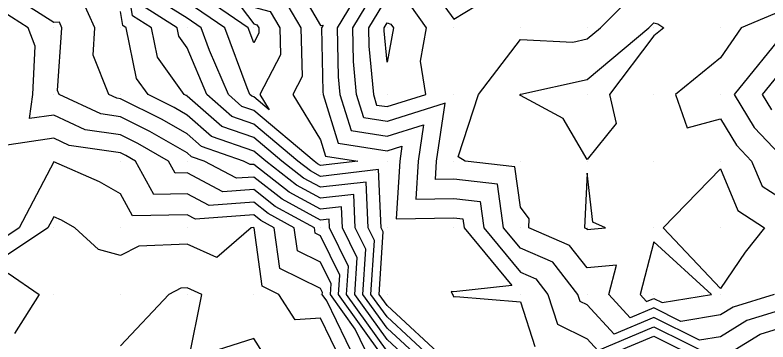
# Model space of a CAD drawing. Extents: x 2188792 to 2191981, y 386090 to 389710.
# Drawn here: x 2190824.4 to 2190937.3, y 388813.1 to 388862.2 of the extents above; entities that cross this region are included whole.
import ezdxf

# ---------------------------------------------------------------- set-up
doc = ezdxf.new("R2010")
doc.units = 0
for name, color, linetype in [('DTM Contours Major', 7, 'Continuous'), ('DTM Contours Minor', 7, 'Continuous'), ('Exist DTM QL2 LIDAR Elevation Point', 7, 'Continuous')]:
    doc.layers.add(name, color=color, linetype=linetype)

msp = doc.modelspace()

# ---------------------------------------------------------------- linework, layer by layer
at = {"layer": 'DTM Contours Major'}
for points in [[(2190869.77, 388839.86), (2190869.24, 388840.28), (2190860.19, 388847.88), (2190858.4, 388848.5), (2190856.38, 388850.28), (2190853.57, 388856.9), (2190852.31, 388860.28), (2190850.19, 388861.74), (2190844.96, 388865.05), (2190844.13, 388870.28), (2190850.19, 388878.01), (2190857.7, 388877.79), (2190856.86, 388870.28), (2190860.19, 388865.88), (2190864.64, 388864.74), (2190867.25, 388860.28), (2190867.47, 388853), (2190866.04, 388850.28), (2190870.19, 388843.48), (2190870.95, 388841.03), (2190875.78, 388840.28), (2190870.19, 388839.63), (2190869.77, 388839.86)], [(2190880.19, 388811.78), (2190874.12, 388820.28), (2190874.38, 388824.47), (2190871.54, 388830.28), (2190871.49, 388831.57), (2190870.19, 388831.42), (2190864.46, 388834.55), (2190860.19, 388837.89), (2190857.61, 388837.7), (2190852.76, 388840.28), (2190850.85, 388840.94), (2190850.19, 388841.52), (2190844.62, 388844.71), (2190840.19, 388846.94), (2190837.26, 388847.36), (2190831.01, 388850.28), (2190830.77, 388850.87), (2190831.42, 388860.28), (2190831.03, 388861.13), (2190830.19, 388861.09), (2190824.58, 388864.67)], [(2190880.19, 388855.13), (2190879.76, 388859.85), (2190879.75, 388860.28), (2190880.19, 388861.02), (2190880.74, 388860.83), (2190881.13, 388860.28), (2190880.19, 388855.13)], [(2190910.19, 388840.53), (2190906.6, 388846.68), (2190900.19, 388850.15), (2190900.11, 388850.2), (2190900.14, 388850.28), (2190900.19, 388850.35), (2190900.26, 388850.35), (2190910.19, 388852.55), (2190919.46, 388860.28), (2190920.19, 388861.03), (2190920.81, 388860.89), (2190921.71, 388860.28), (2190920.19, 388859.09), (2190913.53, 388850.28), (2190914.57, 388845.91), (2190910.19, 388840.53)], [(2190930.2, 388821.16), (2190921.61, 388830.28), (2190930.2, 388839.1), (2190932.8, 388832.88), (2190936.82, 388830.28), (2190933.88, 388826.59), (2190930.2, 388821.16)], [(2190910.19, 388838.48), (2190909.82, 388830.28), (2190910.08, 388830.17), (2190910.19, 388830.02), (2190912.94, 388830.28), (2190911.04, 388831.13), (2190910.19, 388838.48)], [(2190928.84, 388820.28), (2190920.19, 388828.17), (2190918.13, 388820.28), (2190919.12, 388819.2), (2190920.19, 388819.65), (2190921.44, 388819.04), (2190928.84, 388820.28)], [(2190823.37, 388823.46), (2190828.01, 388820.28), (2190824.3, 388814.4)], [(2190861.51, 388811.6), (2190860.19, 388813.64), (2190850.47, 388810.56), (2190852.38, 388820.28), (2190850.19, 388821.26), (2190849.25, 388821.22), (2190847.44, 388820.28), (2190840.19, 388812.54)]]:
    msp.add_lwpolyline(points, dxfattribs=at)
at = {"layer": 'DTM Contours Minor'}
for points in [[(2190859.92, 388850.01), (2190859.61, 388850.28), (2190859.18, 388851.29), (2190855.83, 388860.28), (2190850.19, 388864.15), (2190846.44, 388866.53), (2190845.84, 388870.28), (2190850.19, 388875.82), (2190855.57, 388875.67), (2190854.97, 388870.28), (2190860.19, 388863.38), (2190862.65, 388862.75), (2190864.1, 388860.28), (2190864.22, 388856.25), (2190861.08, 388850.28), (2190862.48, 388847.99), (2190860.19, 388849.91), (2190859.92, 388850.01)], [(2190847.92, 388868.01), (2190847.56, 388870.28), (2190850.19, 388873.64), (2190853.45, 388873.55), (2190853.09, 388870.28), (2190860.19, 388860.88), (2190860.67, 388860.76), (2190860.94, 388860.28), (2190860.97, 388859.5), (2190860.19, 388858.02), (2190859.35, 388860.28), (2190850.19, 388866.57), (2190847.92, 388868.01)], [(2190887.32, 388810.28), (2190880.19, 388816.9), (2190877.77, 388820.28), (2190878.29, 388828.37), (2190877.36, 388830.28), (2190877.06, 388837.14), (2190870.19, 388836.35), (2190867.65, 388837.73), (2190864.4, 388840.28), (2190860.19, 388843.82), (2190855.38, 388845.47), (2190850.19, 388850.05), (2190850.04, 388850.13), (2190849.74, 388850.28), (2190845.77, 388855.87), (2190844.87, 388860.28), (2190842, 388862.1), (2190840.71, 388870.28)], [(2190940.2, 388818.2), (2190934.13, 388816.34), (2190930.2, 388813.93), (2190927.07, 388813.4), (2190920.19, 388816.82), (2190914.23, 388814.31), (2190910.19, 388818.69), (2190909.14, 388819.22), (2190908.8, 388820.28), (2190905.04, 388825.12), (2190900.19, 388827.21), (2190897.67, 388830.28), (2190896.73, 388836.82), (2190890.19, 388837.58), (2190887.45, 388837.53), (2190887.62, 388840.28), (2190888.88, 388848.97), (2190880.19, 388846.24), (2190876.7, 388846.79), (2190875.62, 388850.28), (2190875.16, 388855.25), (2190875.05, 388860.28), (2190880.19, 388868.83)], [(2190938.27, 388820.28), (2190932.09, 388818.38), (2190930.2, 388817.22), (2190924.25, 388816.22), (2190920.19, 388818.24), (2190916.67, 388816.76), (2190913.43, 388820.28), (2190914.58, 388824.66), (2190910.19, 388824.25), (2190907.56, 388827.64), (2190901.45, 388830.28), (2190901.51, 388831.6), (2190900.19, 388833.38), (2190899.33, 388839.41), (2190891.89, 388840.28), (2190890.83, 388840.91), (2190893.9, 388850.28), (2190900.19, 388858.54), (2190908.04, 388858.13), (2190910.19, 388858.61), (2190912.2, 388860.28), (2190920.19, 388868.34)], [(2190866.63, 388866.72), (2190870.19, 388860.65), (2190870.59, 388860.68), (2190870.35, 388860.28), (2190870.57, 388850.66), (2190870.6, 388850.28), (2190872.86, 388842.95), (2190880.19, 388841.81), (2190882.42, 388842.51), (2190882.09, 388840.28), (2190881.56, 388831.64), (2190890.19, 388831.79), (2190891.54, 388831.63), (2190891.74, 388830.28), (2190898.88, 388821.59), (2190890.19, 388820.65), (2190889.78, 388820.69), (2190889.99, 388820.28), (2190890.19, 388819.93), (2190890.5, 388819.97), (2190900.19, 388819.18), (2190902.36, 388812.44)], [(2190876.49, 388866.58), (2190872.7, 388860.28), (2190872.86, 388852.95), (2190873.11, 388850.28), (2190874.78, 388844.87), (2190880.19, 388844.02), (2190885.65, 388845.74), (2190884.86, 388840.28), (2190884.5, 388834.59), (2190890.19, 388834.68), (2190894.14, 388834.23), (2190894.71, 388830.28), (2190900.19, 388823.6), (2190902.52, 388822.6), (2190904.32, 388820.28), (2190905.75, 388815.83), (2190910.19, 388813.59), (2190911.78, 388811.87), (2190920.19, 388815.41), (2190929.89, 388810.59), (2190930.2, 388810.64), (2190936.17, 388814.3), (2190940.2, 388815.54)], [(2190886.57, 388866.66), (2190890.19, 388861.57), (2190893.48, 388863.57)], [(2190886.12, 388860.28), (2190883.66, 388863.75), (2190880.19, 388864.92), (2190877.4, 388860.28), (2190877.46, 388857.55), (2190878.13, 388850.28), (2190878.62, 388848.7), (2190880.19, 388848.46), (2190885.99, 388850.28), (2190885.21, 388855.3), (2190886.12, 388860.28)], [(2190883.65, 388810.28), (2190880.19, 388813.49), (2190875.34, 388820.28), (2190875.69, 388825.77), (2190873.48, 388830.28), (2190873.34, 388833.43), (2190870.19, 388833.07), (2190865.52, 388835.61), (2190860.19, 388839.79), (2190859.66, 388839.75), (2190858.67, 388840.28), (2190852.36, 388842.45), (2190850.19, 388844.36), (2190846.43, 388846.52), (2190840.19, 388849.65), (2190839.63, 388849.73), (2190838.45, 388850.28), (2190836.09, 388856.18), (2190836.37, 388860.28), (2190834.43, 388864.52)], [(2190889.16, 388810.28), (2190880.19, 388818.6), (2190878.99, 388820.28), (2190879.59, 388829.68), (2190879.29, 388830.28), (2190878.91, 388839), (2190870.19, 388837.99), (2190868.71, 388838.8), (2190866.82, 388840.28), (2190860.19, 388845.85), (2190856.89, 388846.98), (2190853.15, 388850.28), (2190850.19, 388857.27), (2190848.94, 388859.03), (2190848.68, 388860.28), (2190843.48, 388863.58)], [(2190879.7, 388810.77), (2190872.9, 388820.28), (2190873.08, 388823.17), (2190870.19, 388829.08), (2190869.39, 388829.48), (2190869.28, 388830.28), (2190863.39, 388833.48), (2190860.19, 388836), (2190855.56, 388835.65), (2190850.19, 388838.51), (2190848.38, 388838.47), (2190847.4, 388840.28), (2190842.82, 388842.91), (2190840.19, 388844.23), (2190834.89, 388844.99), (2190830.19, 388847.19), (2190826.56, 388846.66), (2190827.07, 388850.28), (2190827.42, 388857.52), (2190826.33, 388860.28), (2190822.58, 388862.68)], [(2190885.49, 388810.28), (2190880.19, 388815.19), (2190876.56, 388820.28), (2190876.99, 388827.07), (2190875.42, 388830.28), (2190875.2, 388835.29), (2190870.19, 388834.71), (2190866.58, 388836.67), (2190861.98, 388840.28), (2190860.19, 388841.79), (2190853.87, 388843.96), (2190850.19, 388847.2), (2190848.23, 388848.33), (2190844.33, 388850.28), (2190842.61, 388852.7), (2190841.06, 388860.28), (2190840.53, 388860.62), (2190840.19, 388862.75)], [(2190940.2, 388863.18), (2190933.28, 388860.28), (2190930.2, 388855.78), (2190923.44, 388850.28), (2190925.18, 388845.26), (2190930.2, 388846.62), (2190932.59, 388842.68), (2190934.87, 388840.28), (2190936.44, 388836.53), (2190940.2, 388834.1)], [(2190940.2, 388860.08), (2190932.23, 388850.28), (2190935.25, 388845.33), (2190940.04, 388840.28)], [(2190937.9, 388847.99), (2190936.5, 388850.28), (2190940.2, 388854.82)], [(2190877.72, 388810.28), (2190875.42, 388815.05), (2190871.68, 388820.28), (2190871.78, 388821.87), (2190870.19, 388825.12), (2190866.73, 388826.82), (2190866.26, 388830.28), (2190862.33, 388832.42), (2190860.19, 388834.1), (2190853.52, 388833.61), (2190850.19, 388835.37), (2190845.19, 388835.28), (2190842.45, 388840.28), (2190841.01, 388841.1), (2190840.19, 388841.52), (2190832.52, 388842.62), (2190830.19, 388843.71), (2190822.49, 388842.58)], [(2190875.5, 388810.28), (2190871.14, 388819.32), (2190870.46, 388820.28), (2190870.48, 388820.57), (2190870.19, 388821.16), (2190864.08, 388824.17), (2190863.25, 388830.28), (2190861.27, 388831.36), (2190860.19, 388832.2), (2190851.47, 388831.56), (2190850.19, 388832.24), (2190841.99, 388832.08), (2190840.19, 388835.37), (2190837.07, 388837.16), (2190830.19, 388840.17), (2190825, 388830.28), (2190820.19, 388827.08)], [(2190873.29, 388810.28), (2190870.19, 388816.7), (2190866.39, 388816.48), (2190863.95, 388820.28), (2190861.43, 388821.52), (2190860.23, 388830.28), (2190860.2, 388830.29), (2190860.19, 388830.31), (2190859.82, 388830.28), (2190854.64, 388825.82), (2190850.19, 388827.82), (2190842.94, 388827.52), (2190840.19, 388826.09), (2190836.91, 388827), (2190833.34, 388830.28), (2190831.34, 388831.43), (2190830.19, 388831.94), (2190829.32, 388830.28), (2190820.19, 388824.21)], [(2190911.37, 388810.28), (2190920.19, 388814), (2190927.67, 388810.28)]]:
    msp.add_lwpolyline(points, dxfattribs=at)
at = {"layer": 'Exist DTM QL2 LIDAR Elevation Point'}
for p, q in [((2190830.19, 388860.28), (2190830.19, 388860.28)), ((2190840.19, 388860.28), (2190840.19, 388860.28)), ((2190850.19, 388860.28), (2190850.19, 388860.28)), ((2190860.19, 388860.28), (2190860.19, 388860.28)), ((2190870.19, 388860.28), (2190870.19, 388860.28)), ((2190880.19, 388860.28), (2190880.19, 388860.28)), ((2190890.19, 388860.28), (2190890.19, 388860.28)), ((2190900.19, 388860.28), (2190900.19, 388860.28)), ((2190910.19, 388860.28), (2190910.19, 388860.28)), ((2190920.19, 388860.28), (2190920.19, 388860.28)), ((2190930.2, 388860.28), (2190930.2, 388860.28)), ((2190830.19, 388850.28), (2190830.19, 388850.28)), ((2190840.19, 388850.28), (2190840.19, 388850.28)), ((2190850.19, 388850.28), (2190850.19, 388850.28)), ((2190860.19, 388850.28), (2190860.19, 388850.28)), ((2190870.19, 388850.28), (2190870.19, 388850.28)), ((2190880.19, 388850.28), (2190880.19, 388850.28)), ((2190890.19, 388850.28), (2190890.19, 388850.28)), ((2190900.19, 388850.28), (2190900.19, 388850.28)), ((2190910.19, 388850.28), (2190910.19, 388850.28)), ((2190920.19, 388850.28), (2190920.19, 388850.28)), ((2190930.2, 388850.28), (2190930.2, 388850.28)), ((2190830.19, 388840.28), (2190830.19, 388840.28)), ((2190840.19, 388840.28), (2190840.19, 388840.28)), ((2190850.19, 388840.28), (2190850.19, 388840.28)), ((2190860.19, 388840.28), (2190860.19, 388840.28)), ((2190870.19, 388840.28), (2190870.19, 388840.28)), ((2190880.19, 388840.28), (2190880.19, 388840.28)), ((2190890.19, 388840.28), (2190890.19, 388840.28)), ((2190900.19, 388840.28), (2190900.19, 388840.28)), ((2190910.19, 388840.28), (2190910.19, 388840.28)), ((2190920.19, 388840.28), (2190920.19, 388840.28)), ((2190930.2, 388840.28), (2190930.2, 388840.28)), ((2190830.19, 388830.28), (2190830.19, 388830.28)), ((2190840.19, 388830.28), (2190840.19, 388830.28)), ((2190850.19, 388830.28), (2190850.19, 388830.28)), ((2190860.19, 388830.28), (2190860.19, 388830.28)), ((2190870.19, 388830.28), (2190870.19, 388830.28)), ((2190880.19, 388830.28), (2190880.19, 388830.28)), ((2190890.19, 388830.28), (2190890.19, 388830.28)), ((2190900.19, 388830.28), (2190900.19, 388830.28)), ((2190910.19, 388830.28), (2190910.19, 388830.28)), ((2190920.19, 388830.28), (2190920.19, 388830.28)), ((2190930.2, 388830.28), (2190930.2, 388830.28)), ((2190830.19, 388820.28), (2190830.19, 388820.28)), ((2190840.19, 388820.28), (2190840.19, 388820.28)), ((2190850.19, 388820.28), (2190850.19, 388820.28)), ((2190860.19, 388820.28), (2190860.19, 388820.28)), ((2190870.19, 388820.28), (2190870.19, 388820.28)), ((2190880.19, 388820.28), (2190880.19, 388820.28)), ((2190890.19, 388820.28), (2190890.19, 388820.28)), ((2190900.19, 388820.28), (2190900.19, 388820.28)), ((2190910.19, 388820.28), (2190910.19, 388820.28)), ((2190920.19, 388820.28), (2190920.19, 388820.28)), ((2190930.2, 388820.28), (2190930.2, 388820.28))]:
    msp.add_line(p, q, dxfattribs=at)

doc.saveas('drawing.dxf')
